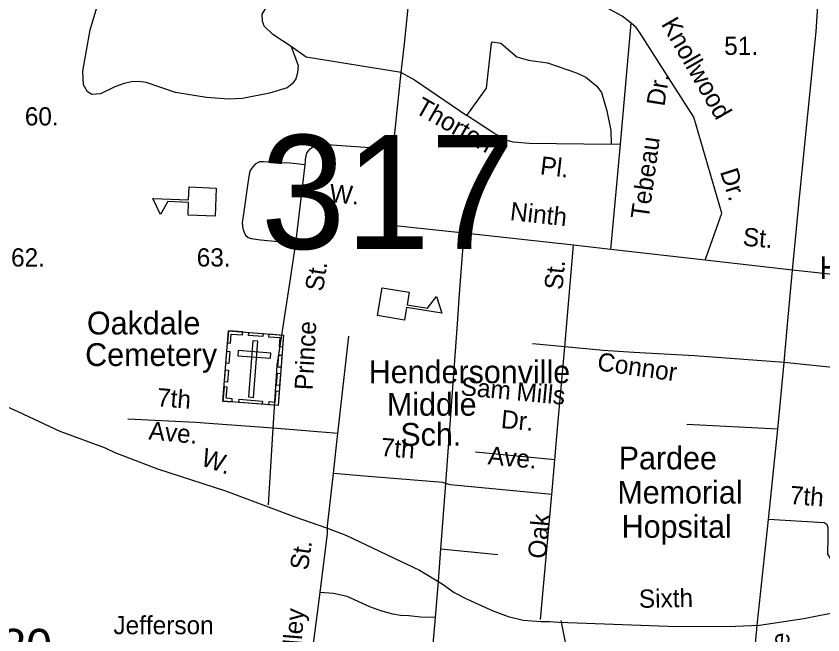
# Model space of a CAD drawing. Extents: x 884530 to 1028605, y 526725 to 653634.
# Drawn here: x 962957 to 965863, y 589006 to 591235 of the extents above; entities that cross this region are included whole.
import ezdxf

# ---------------------------------------------------------------- set-up
doc = ezdxf.new("R2010")
doc.units = 0
for name, color, linetype in [('Exist Cultural Cemetery CELL', 7, 'Continuous'), ('Exist Cultural Cemetery Label', 7, 'Continuous'), ('Exist Cultural Educational Facility Elementary CELL', 7, 'Continuous'), ('Exist Cultural Educational Facility High Label', 7, 'Continuous'), ('Exist Cultural Hospital Label', 7, 'Continuous'), ('Exist Road Non-System Type 51', 7, 'Continuous'), ('Exist Road Non-System Type 51 Label', 7, 'Continuous'), ('Exist Road Primary US Attributed', 7, 'Continuous'), ('Exist Road Primary US Label', 7, 'Continuous'), ('Exist Road Secondary Structure Standard Bridge Number Label', 7, 'Continuous'), ('Exist Road Secondary Type 51 Number Label', 7, 'Continuous')]:
    doc.layers.add(name, color=color, linetype=linetype)

msp = doc.modelspace()

# ---------------------------------------------------------------- linework, layer by layer
at = {"layer": 'Exist Cultural Cemetery CELL'}
for points in [[(963721.6, 590101.7), (963920.1, 590086.4), (963900.5, 589832.5), (963702, 589847.8)], [(963718.2, 590058.5), (963729.6, 590057.6), (963732, 590089.7), (963772.5, 590086.6), (963773.3, 590097.7), (963721.6, 590101.7)], [(963795.4, 590096), (963847.1, 590092), (963846.2, 590080.6), (963794.5, 590084.6)], [(963916.8, 590043.1), (963905.5, 590044), (963908, 590076.1), (963867.5, 590079.2), (963868.4, 590090.3), (963920.1, 590086.3)], [(963828, 590064.1), (963809.4, 590065.5), (963793.8, 589863.3), (963812.4, 589861.9)], [(963712.5, 589984.5), (963715.8, 590027.7), (963727.2, 590026.8), (963723.9, 589983.7)], [(963757, 590030.7), (963755.6, 590012), (963873, 590003), (963874.4, 590021.6)], [(963899.8, 589971.1), (963903.1, 590014.3), (963914.5, 590013.5), (963911.2, 589970.3)], [(963707.3, 589917.5), (963710.7, 589960.7), (963722, 589959.8), (963718.7, 589916.6)], [(963894.7, 589905.4), (963898.1, 589948.6), (963909.4, 589947.7), (963906.1, 589904.5)], [(963735, 589845.3), (963735.9, 589856.7), (963713.9, 589858.4), (963717, 589898.7), (963705.9, 589899.6), (963702, 589847.8)], [(963867.5, 589835), (963868.4, 589846.5), (963890.3, 589844.8), (963893.4, 589885.1), (963904.5, 589884.2), (963900.5, 589832.5)], [(963760.2, 589854.8), (963844.8, 589848.3), (963843.9, 589836.9), (963759.3, 589843.4)]]:
    msp.add_lwpolyline(points, close=True, dxfattribs=at)
at = {"layer": 'Exist Cultural Educational Facility Elementary CELL'}
for points in [[(963674.2, 590514.4), (963576.3, 590518.2), (963578.2, 590564.2), (963503.1, 590567.2), (963477.1, 590521.1), (963450.1, 590578.9), (963578.5, 590573.8), (963580.3, 590619.8), (963678.2, 590616)], [(964275.9, 590256.6), (964372.5, 590240.5), (964365, 590195.1), (964439, 590182.8), (964470.7, 590225.2), (964490.2, 590164.6), (964363.4, 590185.7), (964355.8, 590140.3), (964259.2, 590156.3)]]:
    msp.add_lwpolyline(points, close=True, dxfattribs=at)
at = {"layer": 'Exist Road Non-System Type 51'}
for p, q in [((965133.7, 590773.7), (965172.7, 591210.6)), ((964315.5, 590755.6), (964344, 591032.7)), ((965133.7, 590773.7), (965100.1, 590772.5)), ((964287.5, 590483.3), (964315.5, 590755.6)), ((963965.2, 590416.9), (963997.8, 590699.9)), ((964570.4, 590453.7), (964287.5, 590483.3)), ((964964.6, 590410.2), (964570.4, 590453.7)), ((964933, 590043.4), (964964.6, 590410.2)), ((965099.5, 590394.8), (964964.6, 590410.2)), ((965438.7, 590356.1), (965099.5, 590394.8)), ((965753.2, 590320.2), (965438.7, 590356.1)), ((965734.1, 590110.6), (965753.2, 590320.2)), ((966296.8, 590262.3), (965753.2, 590320.2)), ((965722.8, 589987.3), (965734.1, 590110.6)), ((964115.8, 589731.8), (964154.9, 590082.3)), ((964933, 590043.4), (964817.2, 590054.8)), ((965700.6, 589747.1), (965722.8, 589987.3)), ((965970, 589962.3), (965722.8, 589987.3)), ((965700.6, 589747.1), (965372.9, 589763.9)), ((963866.4, 589475.2), (963883.5, 589751.4)), ((964115.8, 589731.8), (963883.5, 589751.4)), ((965667.4, 589422.4), (965700.6, 589747.1)), ((964897.1, 589636.9), (964611.6, 589664.1)), ((964886.1, 589511.6), (964897.1, 589636.9)), ((964078.9, 589399.3), (964099.7, 589587.6)), ((964486.7, 589316.7), (964505.4, 589551.8)), ((964846.2, 589061.6), (964886.1, 589511.6)), ((965627, 589051.4), (965667.4, 589422.4)), ((964477.9, 589199.7), (964486.7, 589316.7)), ((964486.7, 589316.7), (964692, 589295.8)), ((964467.1, 589068.6), (964477.9, 589199.7)), ((964017.1, 588888.8), (964051.9, 589158.8)), ((964977.7, 588770.9), (964920.7, 589058.4)), ((965613.6, 588907.2), (965627, 589051.4))]:
    msp.add_line(p, q, dxfattribs=at)
for points in [[(963948.1, 591125.4), (963881.3, 591169.3), (963850.9, 591198.7), (963844.1, 591217.2), (963843.2, 591242.3), (963858.5, 591267.6), (963896.6, 591302.5), (963906.3, 591306.3), (963931.1, 591316.1), (964099.1, 591346.2), (964137.3, 591357.1), (964177.7, 591376.8), (964211.5, 591410.6), (964239.7, 591465.9), (964288.5, 591530.7), (964303.9, 591572.5)], [(964344, 591032.7), (964356.5, 591135), (964400.3, 591573.3)], [(965172.7, 591210.6), (965139.5, 591235.4), (965085, 591264.7), (965054.2, 591276.6), (964954, 591299.3), (964914.9, 591320.6), (964801.5, 591418.5), (964760.3, 591448.7), (964720.8, 591470.6), (964400.3, 591573.3)], [(965780.1, 590594.2), (965838.1, 591180.3), (965847.7, 591328.7)], [(963948.1, 591125.4), (963972.8, 591057.7), (963971, 591031.3), (963964.2, 591009.7), (963952, 590991.1), (963933.2, 590977.3), (963869.6, 590957.4), (963772.6, 590938.1), (963722.4, 590936.4), (963643.2, 590942.6), (963531.6, 590960.5), (963425.8, 590995.9), (963399.2, 591000), (963373.3, 590998.5), (963346.6, 590992.5), (963312.4, 590980.3), (963260.9, 590955.9), (963230.2, 590952.7), (963213.9, 590962.6), (963199.3, 590988), (963196.9, 591037.3), (963223.9, 591186.6), (963261.8, 591315.5)], [(965438.7, 590356.1), (965498.3, 590525.5), (965398.3, 590870.9), (965310.8, 591008.2), (965205.3, 591173.8), (965190.4, 591194), (965172.7, 591210.6)], [(964344, 591032.7), (964001.3, 591088.1), (963948.1, 591125.4)], [(964580.2, 590877.1), (964650.8, 590976), (964669, 591137.5), (964673.3, 591142.2), (964703.5, 591137.5), (964760.2, 591089), (964803.1, 591076.6), (964870.7, 591067), (964975.4, 591031.1), (965009.5, 591015.9), (965048.1, 590983.6), (965064.9, 590960.7), (965085.2, 590894.7), (965099.3, 590823.7), (965100.1, 590772.5)], [(964344, 591032.7), (964392.3, 591006.3), (964580.2, 590877.1)], [(965100.1, 590772.5), (964804.4, 590776.1), (964748.7, 590781.6), (964725.8, 590787.6), (964677.9, 590813.2), (964580.2, 590877.1)], [(963997.8, 590699.9), (963999.1, 590710.5), (964000, 590718.1), (964001.8, 590733.1), (964004.8, 590742.2), (964009.4, 590749.4), (964016, 590757.1), (964024.6, 590763.3), (964043.5, 590772.1), (964053.1, 590774.4), (964062.4, 590774.6), (964315.5, 590755.6)], [(965099.5, 590394.8), (965120.6, 590628.5), (965133.7, 590773.7)], [(963997.8, 590699.9), (963943.8, 590705.3), (963907.3, 590706.6), (963848.7, 590710), (963840.9, 590710), (963833.2, 590710), (963817.6, 590702.3), (963804.7, 590686.7), (963799.5, 590677.2), (963796.3, 590664.7), (963791.6, 590633.7), (963779, 590540), (963771, 590490.2), (963773.6, 590469.5), (963778.8, 590456.5), (963783.6, 590446.2), (963793, 590438.3), (963804.2, 590433.7), (963837.2, 590429.7), (963965.2, 590416.9)], [(965753.2, 590320.2), (965764.1, 590431.6), (965780.1, 590594.2)], [(964505.4, 589551.8), (964546.9, 590126.4), (964554.6, 590235.3), (964570.4, 590453.7)], [(963883.5, 589751.4), (963897.1, 589976.7), (963945.5, 590289.3), (963965.2, 590416.9)], [(964897.1, 589636.9), (964907, 589749.2), (964926, 589964), (964933, 590043.4)], [(965722.8, 589987.3), (965400.5, 590010.9), (965181.4, 590023.7), (965071.1, 590030.1), (964933, 590043.4)], [(963883.5, 589751.4), (963717.9, 589763.4), (963602.9, 589771), (963359.4, 589783.7)], [(964099.7, 589587.6), (964112.2, 589700.3), (964115.8, 589731.8)], [(964505.4, 589551.8), (964493.8, 589555.2), (964211.9, 589578.4), (964099.7, 589587.6)], [(964886.1, 589511.6), (964520.1, 589547.3), (964505.4, 589551.8)], [(965939.6, 589101.1), (965938, 589221.1), (965919.8, 589248.9), (965891.2, 589279.9), (965880.9, 589296.6), (965881.6, 589357.7), (965881.6, 589391.8), (965878.5, 589402.1), (965867.4, 589409.3), (965667.4, 589422.4)], [(964051.9, 589158.8), (964079.2, 589371.3), (964078.9, 589399.3)], [(964467.1, 589068.6), (964413.6, 589070.3), (964371.7, 589074.5), (964342, 589075.7), (964313.4, 589081.3), (964271.2, 589093.1), (964231.2, 589106.7), (964149.3, 589144.4), (964100.8, 589155.3), (964051.9, 589158.8)], [(964450.3, 588828.2), (964451.4, 588878.2), (964467.1, 589068.6)]]:
    msp.add_lwpolyline(points, dxfattribs=at)
at = {"layer": 'Exist Road Primary US Attributed'}
msp.add_lwpolyline([(962898.4, 589839.7), (962963.3, 589810.4), (963114.3, 589739.6), (963277.9, 589680.4), (963312.7, 589663), (963465.8, 589603.8), (963711.3, 589525.3), (963960.5, 589431.3), (964075.3, 589391.3), (964144.8, 589365.1), (964265.6, 589307.8), (964319.2, 589282.9), (964409.8, 589238.9), (964492, 589190.1), (964534.5, 589159), (964579.8, 589135.5), (964671.6, 589094.1), (964729.6, 589072.9), (964783.2, 589059), (964847.6, 589053.8), (964878, 589054.8), (964912, 589051.5), (965338.2, 589036.9), (965548, 589037.1), (965634.9, 589041.3), (965794.6, 589065.6), (965927.6, 589091.1)], dxfattribs=at)

# ---------------------------------------------------------------- texts
at = {"layer": 'Exist Cultural Cemetery Label'}
for s, p in [('Oakdale', (963212.3, 590088.5)), ('Cemetery', (963205.9, 589974.9))]:
    msp.add_text(s, height=82.02, dxfattribs=at).set_placement(p)
at = {"layer": 'Exist Cultural Educational Facility High Label'}
for s, height, p in [('High', 82.02, (965850.4, 590288.1)), ('Hendersonville', 82.021, (964227.2, 589912.9)), ('Middle', 82.02, (964292.5, 589795.8)), ('Sch.', 82.02, (964341, 589687.4))]:
    msp.add_text(s, height=height, dxfattribs=at).set_placement(p)
at = {"layer": 'Exist Cultural Hospital Label'}
for s, p in [('Pardee', (965127.4, 589602.4)), ('Memorial', (965122.6, 589479.1)), ('Hopsital', (965138.1, 589355.8))]:
    msp.add_text(s, height=82.02, dxfattribs=at).set_placement(p)
at = {"layer": 'Exist Road Non-System Type 51 Label'}
for s, rotation, p in [('Knollwood', 299.9331, (965278.8, 591207.1)), ('Dr.', 80.7339, (965291.7, 590908.1)), ('Thorton', 330.4077, (964389.4, 590889.2)), ('Tebeau', 82.1488, (965235.3, 590501.5)), ('Pl.', 353.1364, (964842.1, 590665.6)), ('Dr.', 287.5815, (965491.5, 590675.3)), ('W.', 354.667, (964083.4, 590565.8)), ('Ninth', 353.6525, (964733.9, 590500.9)), ('St.', 355.0983, (965572.6, 590408.6)), ('St.', 81.2981, (964062.2, 590241.2)), ('St.', 84.7189, (964924.8, 590247.4)), ('Prince', 86.896, (964025.2, 589886.6)), ('Connor', 351.9321, (965047.4, 589959.6)), ('Sam', 354.6399, (964556.5, 589870.1)), ('Mills', 354.6399, (964757, 589851.4)), ('7th', 355.3461, (963462.8, 589830.2)), ('Dr.', 354.6399, (964701.5, 589751.6)), ('Ave.', 354.702, (963432.7, 589710.4)), ('7th', 355.3461, (964268.6, 589650.9)), ('Ave.', 354.702, (964654.5, 589620.8)), ('7th', 355.3461, (965741.8, 589478)), ('Oak', 84.9815, (964865.5, 589278.6)), ('St.', 81.5742, (964007.7, 589236.5)), ('Valley', 85.3952, (963976.3, 588860.5)), ('Justice', 85.4807, (965722.2, 588739.9))]:
    msp.add_text(s, height=65.62, rotation=rotation, dxfattribs=at).set_placement(p)
for s, p in [('51.', (965507.4, 591095.6)), ('60.', (962988.5, 590841.5)), ('62.', (962939, 590333.3)), ('63.', (963607.7, 590333.3)), ('Jefferson', (963307.7, 589008.4))]:
    msp.add_text(s, height=65.62, dxfattribs=at).set_placement(p)
at = {"layer": 'Exist Road Primary US Label'}
for s, rotation, p in [('W.', 340.4112, (963618.2, 589618.9)), ('Sixth', 1.0404, (965200.7, 589103.4))]:
    msp.add_text(s, height=65.62, rotation=rotation, dxfattribs=at).set_placement(p)
at = {"layer": 'Exist Road Secondary Structure Standard Bridge Number Label'}
msp.add_text('317', height=410.1, dxfattribs=at).set_placement((963838.4, 590396.9))
at = {"layer": 'Exist Road Secondary Type 51 Number Label'}
msp.add_text('1180', height=125, dxfattribs=at).set_placement((962714.6, 588902.8))

doc.saveas('drawing.dxf')
